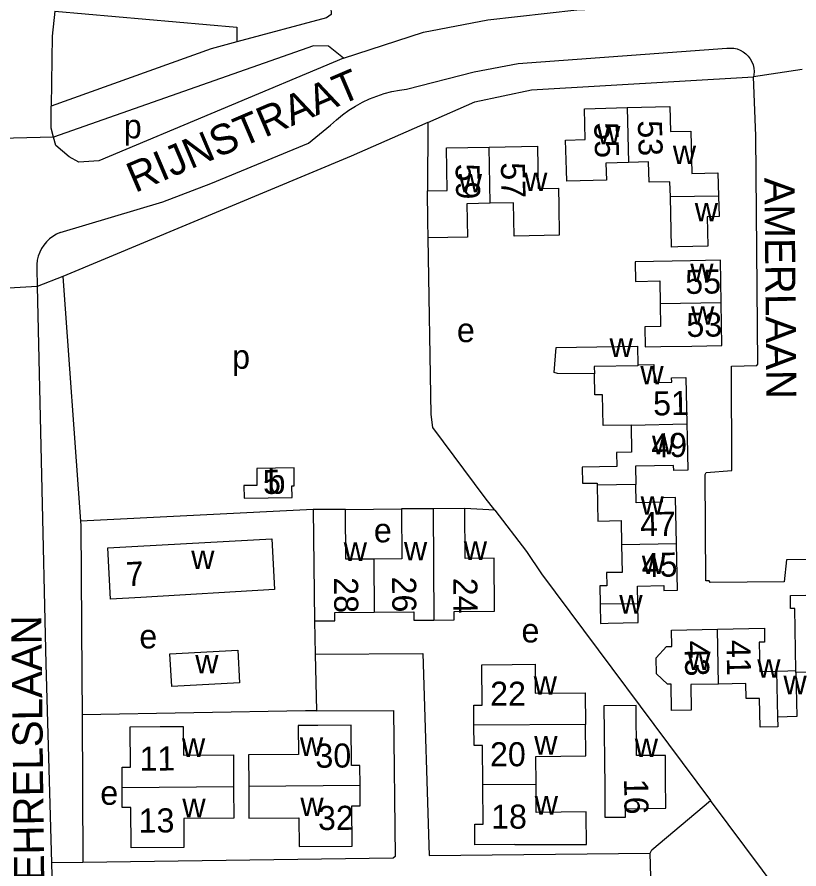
# Model space of a CAD drawing. Extents: x 156721 to 158827, y 386657 to 388950.
# Drawn here: x 157872 to 158001.9, y 387678.2 to 387819.8 of the extents above; entities that cross this region are included whole.
import ezdxf

# ---------------------------------------------------------------- set-up
doc = ezdxf.new("R2010")
doc.units = 0
for name, color, linetype in [('BLT_Basislijn', 7, 'Continuous'), ('BLT_Bebouwing', 7, 'Continuous'), ('BLT_Centroide', 7, 'Continuous'), ('BLT_Huisnummer', 7, 'Continuous'), ('BLT_Huisnummer_ tussenligend', 7, 'Continuous'), ('BLT_Onderverdeling_panden', 7, 'Continuous'), ('BLT_Straatnaam', 7, 'Continuous'), ('BLT_Vlakafsluiter', 7, 'Continuous')]:
    doc.layers.add(name, color=color, linetype=linetype)

msp = doc.modelspace()

# ---------------------------------------------------------------- linework, layer by layer
at = {"layer": 'BLT_Basislijn'}
for p, q in [((157878.29, 387820.78), (157908.48, 387818.14)), ((157908.48, 387818.14), (157908.49, 387815.69)), ((157940.22, 387802.32), (157927.49, 387796.73)), ((157940.22, 387802.32), (157940.14, 387790.93)), ((157927.49, 387796.73), (157879.61, 387776.72)), ((157875.27, 387778.05), (157875.34, 387775.02)), ((157879.61, 387776.72), (157875.34, 387775.02)), ((157879.61, 387776.72), (157882.53, 387736.06)), ((157875.34, 387775.02), (157876.8, 387712.35)), ((157921.16, 387737.97), (157882.53, 387736.06)), ((157926.54, 387738.01), (157935.85, 387738.08)), ((157951.34, 387737.86), (157946.36, 387738.16)), ((157921.4, 387719.46), (157921.51, 387713.97)), ((157921.51, 387713.97), (157921.71, 387704.52)), ((157876.8, 387712.35), (157877.7, 387679.25)), ((157882.76, 387710.48), (157882.79, 387703.84)), ((157882.79, 387703.84), (157882.92, 387679.32)), ((157979.46, 387603.22), (157977.16, 387680.89)), ((157882.92, 387679.32), (157877.7, 387679.25)), ((157877.7, 387679.25), (157877.98, 387668.63))]:
    msp.add_line(p, q, dxfattribs=at)
for points in [[(157926.23, 387812.97), (157939.48, 387817.32), (157950.17, 387819.38), (157964.96, 387821.05), (158050, 387824.67)], [(157924.07, 387822.72), (157924.19, 387820.24), (157923.41, 387819.68), (157908.49, 387815.69)], [(157878.29, 387820.78), (157877.85, 387816.63), (157877.67, 387804.99)], [(157908.49, 387815.69), (157904.25, 387814.56), (157877.67, 387804.99)], [(157926.23, 387812.97), (157923.73, 387814.99), (157921.21, 387815.02), (157878.07, 387799.87)], [(157936.67, 387807.83), (157947.9, 387810.73), (157955.21, 387812.09), (157989.9, 387814.64)], [(157989.9, 387814.64), (157990.46, 387814.68), (157991.02, 387814.64), (157991.57, 387814.52), (157992.1, 387814.33), (157992.59, 387814.06), (157993.04, 387813.73), (157993.43, 387813.33), (157993.77, 387812.89), (157994.04, 387812.4), (157994.24, 387811.87), (157994.36, 387811.32), (157994.4, 387810.77), (157994.36, 387810.21), (157994.3, 387809.87)], [(157926.23, 387812.97), (157885.57, 387795.92), (157882.25, 387795.72), (157880.63, 387796.61), (157878.45, 387798.48), (157878.07, 387799.87)], [(157940.22, 387802.32), (157948, 387805.72), (157957.42, 387807.73), (157994.3, 387809.87)], [(158028.53, 387704.33), (158023.78, 387727.64), (158022.41, 387729.36), (158021.39, 387729.96), (157999.81, 387729.61), (157999.4, 387725.94), (157987.12, 387725.88), (157986.96, 387726.13), (157986.37, 387726.13), (157986.27, 387743.82), (157986.43, 387744.12), (157990.73, 387744.49), (157990.67, 387761.81), (157994.88, 387761.91), (157995.04, 387762.13), (157994.7, 387800.07), (157994.3, 387809.87)], [(157924.08, 387801.88), (157925.04, 387802.76), (157926.05, 387803.58), (157927.11, 387804.34), (157928.21, 387805.04), (157929.36, 387805.66), (157930.53, 387806.21), (157931.75, 387806.69), (157932.98, 387807.1), (157934.24, 387807.43), (157935.52, 387807.68), (157936.67, 387807.83)], [(157878.07, 387799.87), (157877.68, 387801.34), (157877.67, 387804.99)], [(157879.18, 387784), (157896.19, 387789.11), (157904.19, 387792.17), (157920.38, 387798.87), (157924.08, 387801.88)], [(157879.18, 387784), (157878.55, 387783.72), (157877.95, 387783.37), (157877.4, 387782.95), (157876.89, 387782.47), (157876.45, 387781.94), (157876.07, 387781.36), (157875.76, 387780.74), (157875.52, 387780.08), (157875.36, 387779.41), (157875.28, 387778.72), (157875.27, 387778.05)], [(157951.34, 387737.86), (157949.72, 387739.95), (157941.07, 387751.6), (157940.8, 387753.8), (157940.29, 387783.13)], [(157951.34, 387737.86), (157956.62, 387731.03), (157959.12, 387727.29), (157987.17, 387689.64)], [(157882.53, 387736.06), (157882.59, 387735.33), (157882.76, 387710.48)], [(157921.51, 387713.97), (157939.41, 387714.07), (157940.43, 387680.51), (157977.16, 387680.89)], [(157921.71, 387704.52), (157919.88, 387704.51), (157882.79, 387703.84)], [(157921.71, 387704.52), (157934.53, 387704.59), (157934.79, 387680.34), (157934.49, 387680.06), (157882.92, 387679.32)], [(157977.16, 387680.89), (157977.45, 387681.42), (157987.17, 387689.64)], [(158037.48, 387623.08), (158032.86, 387628.01), (158029, 387633.3), (158027.28, 387635.2), (158012.89, 387655.11), (157987.17, 387689.64)]]:
    msp.add_lwpolyline(points, dxfattribs=at)
at = {"layer": 'BLT_Bebouwing'}
for p, q in [((157926.54, 387738.01), (157921.16, 387737.97)), ((157921.16, 387737.97), (157921.4, 387719.46)), ((157941.1, 387738.12), (157935.85, 387738.08)), ((157946.36, 387738.16), (157941.1, 387738.12)), ((158001.35, 387710.9), (158001.51, 387703.56)), ((158001.51, 387703.56), (157998.29, 387703.49)), ((157998.29, 387703.49), (157998.33, 387701.88))]:
    msp.add_line(p, q, dxfattribs=at)
for points in [[(157973.57, 387795.65), (157969.81, 387795.54), (157969.89, 387792.72), (157963.29, 387792.55), (157963.24, 387794.39), (157963.1, 387799.39), (157966.37, 387799.47), (157966.23, 387804.6), (157973.32, 387804.79)], [(157973.32, 387804.79), (157980.42, 387804.98), (157980.53, 387800.79), (157983.9, 387800.88), (157984.09, 387793.82), (157988.39, 387793.93), (157988.49, 387790.08)], [(157950.39, 387798.22), (157958.41, 387798.38), (157958.55, 387791.34), (157961.9, 387791.4), (157961.96, 387788.46), (157962.05, 387783.57), (157954.56, 387783.43), (157954.46, 387788.97), (157950.57, 387788.89)], [(157940.14, 387790.93), (157943.44, 387791), (157943.3, 387798.08), (157950.39, 387798.22)], [(157980.51, 387789.96), (157980.42, 387792.45), (157976.98, 387792.36), (157976.89, 387795.74), (157973.57, 387795.65)], [(157940.29, 387783.13), (157940.23, 387785.93), (157940.14, 387790.93)], [(157988.49, 387790.08), (157988.58, 387786.7), (157986.59, 387786.65), (157986.72, 387781.75), (157981.72, 387781.62), (157980.71, 387781.59), (157980.51, 387789.96)], [(157950.57, 387788.89), (157946.68, 387788.81), (157946.79, 387783.25), (157940.29, 387783.13)], [(157988.95, 387772.32), (157988.84, 387779.4), (157983.84, 387779.32), (157974.64, 387779.17), (157974.69, 387775.9), (157978.74, 387775.97), (157978.8, 387772.15)], [(157978.8, 387772.15), (157978.86, 387768.39), (157976.25, 387768.35), (157976.31, 387765.03), (157978.91, 387765.07), (157984.07, 387765.15), (157989.07, 387765.24), (157988.95, 387772.32)], [(157967.89, 387760.54), (157961.75, 387760.56), (157961.18, 387760.73), (157961.54, 387764.9), (157975.03, 387765.15), (157975.09, 387762.03)], [(157975.09, 387762.03), (157977.77, 387762.08), (157977.83, 387759.08), (157980.72, 387759.14), (157980.71, 387759.85), (157983.08, 387759.9), (157983.23, 387752.2)], [(157973.98, 387752.02), (157969.33, 387751.93), (157969.23, 387757.05), (157967.95, 387757.02), (157967.89, 387760.54)], [(157973.98, 387752.02), (157974.07, 387747.52), (157971.58, 387747.47), (157971.63, 387745.11), (157965.84, 387745), (157965.89, 387742.34), (157968.33, 387742.38), (157968.34, 387742.02)], [(157983.23, 387752.2), (157983.27, 387750), (157983.38, 387744.53), (157981.05, 387744.49), (157981.04, 387745.28), (157974.7, 387745.16), (157974.76, 387742.14)], [(157968.34, 387742.02), (157968.4, 387738.91), (157968.45, 387736.06), (157972.31, 387736.13), (157972.38, 387732.1)], [(157981.51, 387732.28), (157981.37, 387739.98), (157979.12, 387739.94), (157979.13, 387739.2), (157974.82, 387739.12), (157974.76, 387742.14)], [(157931.26, 387729.74), (157926.61, 387729.71), (157926.54, 387738.01)], [(157935.85, 387738.08), (157935.91, 387729.78), (157931.26, 387729.74)], [(157941.24, 387719.62), (157944.59, 387719.65), (157944.58, 387721.05), (157951.28, 387721.1), (157951.22, 387729.89), (157946.42, 387729.86), (157946.36, 387738.16)], [(157892.53, 387723.36), (157887.54, 387723.1), (157887.09, 387731.64), (157892.08, 387731.91), (157914.29, 387733.09), (157914.74, 387724.67), (157892.53, 387723.36)], [(157972.38, 387732.1), (157972.47, 387727.54), (157969.92, 387727.49), (157969.96, 387725.3), (157968.79, 387725.28), (157968.84, 387722.25)], [(157975.12, 387722.33), (157975.06, 387725.25), (157979.42, 387725.33), (157979.43, 387724.54), (157981.66, 387724.58), (157981.51, 387732.28)], [(158001.34, 387711.21), (158001.17, 387721.52), (158000.47, 387721.51), (158000.43, 387723.71), (158008.12, 387723.87)], [(157968.84, 387722.25), (157968.9, 387719.05), (157970.18, 387719.08), (157975.18, 387719.18), (157975.12, 387722.33)], [(157921.4, 387719.46), (157924.8, 387719.48), (157924.78, 387720.88), (157931.33, 387720.94)], [(157931.33, 387720.94), (157937.89, 387721), (157937.9, 387719.6), (157941.24, 387719.62)], [(157978.17, 387713.36), (157979.88, 387715.2), (157980.73, 387715.22), (157980.67, 387717.95), (157988.34, 387718.11)], [(157988.34, 387718.11), (157996.11, 387718.28), (157996.16, 387715.96), (157995.27, 387715.94), (157995.38, 387711.07), (157998.12, 387711.13)], [(158008.26, 387714.96), (158004.48, 387714.89), (158004.54, 387710.95), (158001.35, 387710.9)], [(157908.65, 387714.63), (157908.96, 387709.19), (157897.69, 387708.55), (157897.38, 387713.98), (157908.65, 387714.63)], [(157988.5, 387708.98), (157983.89, 387708.92), (157983.98, 387704.65), (157980.71, 387704.57), (157980.61, 387708.95), (157980.01, 387708.94), (157978.22, 387710.7), (157978.17, 387713.36)], [(157947.88, 387702.12), (157947.86, 387705.47), (157949.26, 387705.48), (157949.21, 387712.19), (157954.21, 387712.23), (157958.02, 387712.26), (157958.06, 387707.46), (157966.36, 387707.53), (157966.41, 387702.28)], [(157998.12, 387711.13), (158000, 387711.18), (158001.34, 387711.21)], [(157993.05, 387709.05), (157988.5, 387708.98)], [(157998.33, 387701.88), (157995.41, 387701.82), (157995.3, 387706.6), (157993.08, 387706.55), (157993.05, 387709.05)], [(157979.7, 387693.33), (157979.68, 387697.11), (157974.89, 387697.09), (157974.84, 387705.4), (157969.45, 387705.37), (157969.62, 387691.85), (157969.64, 387686.85), (157973.04, 387686.86), (157973.05, 387688.25), (157979.73, 387688.33), (157979.7, 387693.33)], [(157928.96, 387692.1), (157928.93, 387695.45), (157927.53, 387695.44), (157927.48, 387702.13), (157921.94, 387702.09), (157918.68, 387702.07), (157918.72, 387697.27), (157910.43, 387697.2), (157910.47, 387691.95)], [(157949.37, 387692.23), (157949.31, 387698.78), (157947.91, 387698.77), (157947.88, 387702.12)], [(157958.19, 387692.3), (157958.15, 387696.96), (157966.45, 387697.03), (157966.41, 387702.28)], [(157889.45, 387691.79), (157889.43, 387695.14), (157890.83, 387695.15), (157890.78, 387701.88), (157895.78, 387701.92), (157899.59, 387701.94), (157899.62, 387697.14), (157907.93, 387697.19), (157907.96, 387691.94)], [(157910.47, 387691.95), (157910.47, 387691.71), (157910.51, 387686.71), (157918.81, 387686.77), (157918.84, 387681.97), (157927.64, 387682.04), (157927.59, 387688.74), (157928.99, 387688.75), (157928.96, 387692.1)], [(157954.66, 387682.33), (157948.05, 387682.28), (157948.03, 387685.69), (157949.43, 387685.71), (157949.37, 387692.23)], [(157954.66, 387682.33), (157966.57, 387682.32), (157966.53, 387687.32), (157966.53, 387687.72), (157958.23, 387687.65), (157958.19, 387692.3)], [(157907.96, 387691.94), (157907.97, 387691.68), (157908, 387686.68), (157899.69, 387686.63), (157899.72, 387681.82), (157890.94, 387681.76), (157890.87, 387688.45), (157889.48, 387688.44), (157889.45, 387691.79)]]:
    msp.add_lwpolyline(points, dxfattribs=at)
msp.add_lwpolyline([(157918, 387744.91), (157911.8, 387744.82), (157911.83, 387742), (157909.65, 387741.97), (157909.7, 387739.87), (157917.67, 387740), (157917.65, 387741.9), (157918.03, 387741.91)], close=True, dxfattribs=at)
at = {"layer": 'BLT_Onderverdeling_panden'}
for p, q in [((157973.32, 387804.79), (157973.57, 387795.65)), ((157950.57, 387788.89), (157950.39, 387798.22)), ((157988.49, 387790.08), (157980.51, 387789.96)), ((157988.95, 387772.32), (157978.8, 387772.15)), ((157973.98, 387752.02), (157983.23, 387752.2)), ((157974.76, 387742.14), (157968.34, 387742.02)), ((157941.1, 387738.12), (157941.24, 387719.62)), ((157981.51, 387732.28), (157972.38, 387732.1)), ((157931.26, 387729.74), (157931.33, 387720.94)), ((157975.12, 387722.33), (157968.84, 387722.25)), ((157988.5, 387708.98), (157988.34, 387718.11)), ((157998.12, 387711.13), (157998.29, 387703.49)), ((158001.35, 387710.9), (158001.34, 387711.21)), ((157966.41, 387702.28), (157947.88, 387702.12)), ((157928.96, 387692.1), (157910.47, 387691.95)), ((157958.19, 387692.3), (157949.37, 387692.23)), ((157889.45, 387691.79), (157907.96, 387691.94))]:
    msp.add_line(p, q, dxfattribs=at)
msp.add_lwpolyline([(157975.09, 387762.03), (157975.09, 387761.87), (157967.86, 387761.73), (157967.89, 387760.54)], dxfattribs=at)
at = {"layer": 'BLT_Vlakafsluiter'}
for p, q in [((158002.39, 387811.1), (157994.3, 387809.87)), ((157878.07, 387799.87), (157869.12, 387799.66)), ((157875.34, 387775.02), (157868.23, 387774.66))]:
    msp.add_line(p, q, dxfattribs=at)

# ---------------------------------------------------------------- texts
at = {"layer": 'BLT_Centroide'}
for s, p in [('p', (157889.73, 387799.67)), ('w', (157968.34, 387798.67)), ('w', (157980.91, 387795.39)), ('w', (157945.36, 387790.67)), ('w', (157956.22, 387790.91)), ('w', (157984.55, 387785.86)), ('w', (157983.81, 387775.78)), ('w', (157983.94, 387768.69)), ('e', (157945.05, 387765.8)), ('w', (157970.4, 387763.35)), ('p', (157907.71, 387761.38)), ('w', (157975.52, 387758.78)), ('w', (157977.46, 387747.16)), ('b', (157913.61, 387740.61)), ('w', (157975.55, 387737.12)), ('e', (157931.26, 387732.53)), ('w', (157926.25, 387729.45)), ('w', (157936.25, 387729.53)), ('w', (157946.19, 387729.61)), ('w', (157900.92, 387728.09)), ('w', (157975.77, 387727.25)), ('w', (157972.02, 387720.69)), ('e', (157955.77, 387715.89)), ('e', (157892.31, 387714.9)), ('w', (157901.59, 387710.75)), ('w', (157983.33, 387711.31)), ('w', (157994.93, 387710.03)), ('w', (157957.8, 387707.19)), ('w', (157999.28, 387707.29)), ('w', (157899.38, 387696.88)), ('w', (157918.97, 387697.03)), ('w', (157957.89, 387697.25)), ('w', (157974.59, 387696.83)), ('e', (157885.82, 387688.91)), ('w', (157899.45, 387686.84)), ('w', (157919.05, 387687.03)), ('w', (157957.97, 387687.28))]:
    msp.add_text(s, height=4, dxfattribs=at).set_placement(p)
at = {"layer": 'BLT_Huisnummer'}
for s, rotation, p in [('55', 271.5472, (157967.84, 387802.3)), ('53', 271.5531, (157975.09, 387802.62)), ('57', 271.1176, (157952.35, 387795.65)), ('59', 271.1159, (157944.82, 387795.43)), ('55', 0.9311, (157983, 387773.8)), ('53', 0.9283, (157983.19, 387766.65)), ('51', 1.0905, (157977.67, 387753.6)), ('5', 2.3763, (157912.9, 387740.52)), ('45', 1.1054, (157975.77, 387726.74)), ('7', 3.3763, (157890.19, 387725.22)), ('28', 270.4306, (157924.64, 387726.71)), ('24', 270.4306, (157944.44, 387726.62)), ('41', 271.2859, (157989.8, 387716.27)), ('43', 271.2859, (157982.85, 387716.15)), ('22', 359.9711, (157950.56, 387705.37)), ('30', 0.4678, (157921.56, 387695.06)), ('11', 0.3793, (157892.34, 387694.58)), ('16', 270.7077, (157972.81, 387693.22)), ('13', 0.3785, (157892.2, 387684.29)), ('32', 0.4428, (157921.99, 387684.71)), ('18', 359.9711, (157950.73, 387684.94))]:
    msp.add_text(s, height=4, rotation=rotation, dxfattribs=at).set_placement(p)
at = {"layer": 'BLT_Huisnummer_ tussenligend'}
for s, rotation, p in [('49', 1.0981, (157977.37, 387746.63)), ('47', 1.098, (157975.5, 387733.52)), ('26', 270.4306, (157934.28, 387726.83)), ('20', 359.9711, (157950.54, 387695.31))]:
    msp.add_text(s, height=4, rotation=rotation, dxfattribs=at).set_placement(p)
at = {"layer": 'BLT_Straatnaam'}
for s, height, rotation, p in [('RIJNSTRAAT', 5, 23.0954, (157891.59, 387790.57)), ('AMERLAAN', 5, 270.521, (157996.12, 387793.12)), ('COR GEHRELSLAAN', 4.9999, 90.6547, (157876.77, 387654.29))]:
    msp.add_text(s, height=height, rotation=rotation, dxfattribs=at).set_placement(p)

doc.saveas('drawing.dxf')
